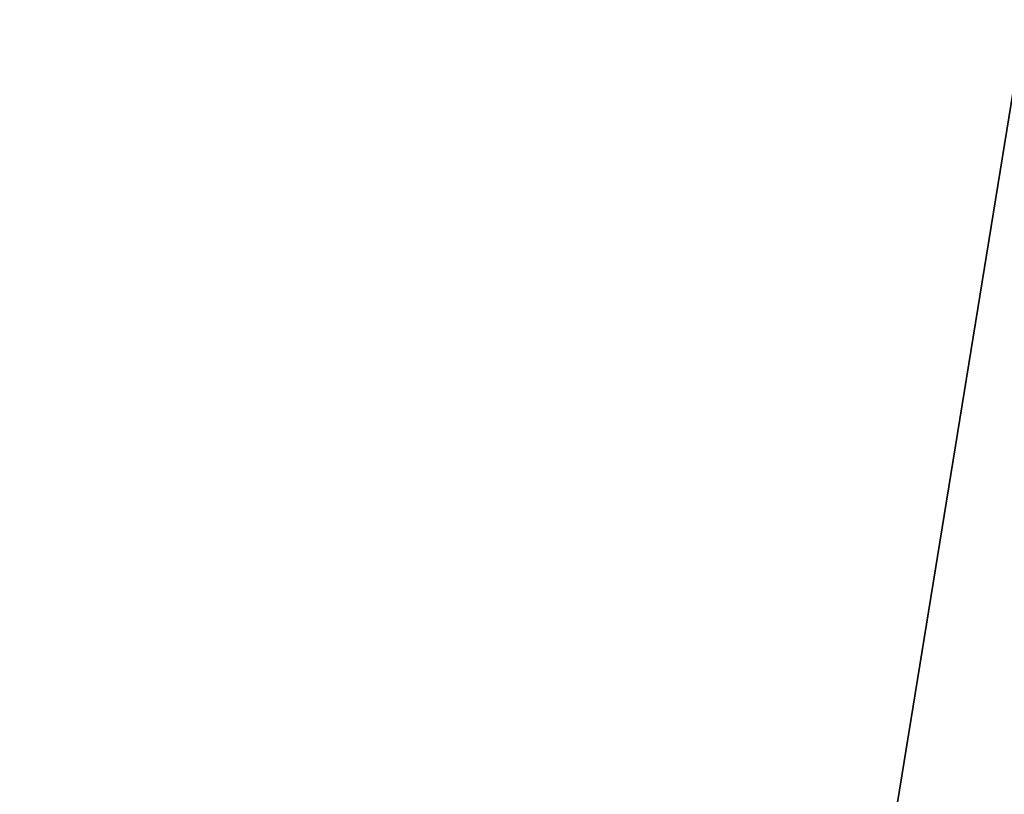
# Model space of a CAD drawing. Extents: x 0.1 to 7.1, y 0 to 16.2.
# Tile 409 of 656: x 0.31507 to 0.31699, y 0.19975 to 0.20126. Entities that reach past the tile are written whole.
import ezdxf

# ---------------------------------------------------------------- set-up
doc = ezdxf.new("R2010")
doc.units = 0
doc.header["$LTSCALE"] = 2.54
doc.layers.get('0').update_dxf_attribs({"color": 13, "linetype": 'CONTINUOUS'})

# ---------------------------------------------------------------- blocks, each defined once
blk = doc.blocks.new('DOZOWNIK_DO_MYD_A_FRIEGO_S')
at = {"color": 0}
blk.add_line((0.2879159, 0.022, 0.6382879), (0.3171456, 0.202, 0.5996003), dxfattribs=at)
blk.add_line((0.2879159, 0.022, 0.6382879), (0.3171456, 0.202, 0.5996003), dxfattribs=at)
mesh = blk.add_polyface(dxfattribs=at)
corners = [(0.3171456, 0.202, 0.5996003), (0.2879159, 0.022, 0.6382879), (0.2862363, 0.202, 0.6407668)]
mesh.append_faces([[corners[k] for k in face] for face in [(0, 1, 2)]], dxfattribs={"color": 0})
mesh = blk.add_polyface(dxfattribs=at)
corners = [(0.3171456, 0.202, 0.5996003), (0.3095815, 0.022, 0.6088862), (0.2879159, 0.022, 0.6382879)]
mesh.append_faces([[corners[k] for k in face] for face in [(0, 1, 2)]], dxfattribs={"color": 0})
mesh = blk.add_polyface(dxfattribs=at)
corners = [(0.2934858, 0.202, 6.5097099), (0.3052517, 0.022, 6.5255867), (0.325434, 0.202, 6.5500755)]
mesh.append_faces([[corners[k] for k in face] for face in [(0, 1, 2)]], dxfattribs={"color": 0})
mesh = blk.add_polyface(dxfattribs=at)
corners = [(0.325434, 0.202, 5.8899235), (0.3052517, 0.022, 5.9144127), (0.2934858, 0.202, 5.9302891)]
mesh.append_faces([[corners[k] for k in face] for face in [(0, 1, 2)]], dxfattribs={"color": 0})
mesh = blk.add_polyface(dxfattribs=at)
corners = [(0.301, 0.202, 1.2199997), (0.3239657, 0.022, 1.2483975), (0.3339663, 0.202, 1.2595381)]
mesh.append_faces([[corners[k] for k in face] for face in [(0, 1, 2)]], dxfattribs={"color": 0})
mesh = blk.add_polyface(dxfattribs=at)
corners = [(0.301, 0.202, 1.2199997), (0.301, 0.022, 1.2199997), (0.3239657, 0.022, 1.2483975)]
mesh.append_faces([[corners[k] for k in face] for face in [(0, 1, 2)]], dxfattribs={"color": 0})
mesh = blk.add_polyface(dxfattribs=at)
corners = [(0.325434, 0.202, 6.5500755), (0.3052517, 0.022, 6.5255867), (0.325434, 0.022, 6.5500755)]
mesh.append_faces([[corners[k] for k in face] for face in [(0, 1, 2)]], dxfattribs={"color": 0})
mesh = blk.add_polyface(dxfattribs=at)
corners = [(0.325434, 0.202, 5.8899235), (0.325434, 0.022, 5.8899235), (0.3052517, 0.022, 5.9144127)]
mesh.append_faces([[corners[k] for k in face] for face in [(0, 1, 2)]], dxfattribs={"color": 0})
mesh = blk.add_polyface(dxfattribs=at)
corners = [(0.3171456, 0.202, 0.5996003), (0.3171456, 0.022, 0.5996003), (0.3095815, 0.022, 0.6088862)]
mesh.append_faces([[corners[k] for k in face] for face in [(0, 1, 2)]], dxfattribs={"color": 0})

msp = doc.modelspace()

# ---------------------------------------------------------------- block references
at = {"color": 0}
msp.add_blockref('DOZOWNIK_DO_MYD_A_FRIEGO_S', (0, 0), dxfattribs=at)

doc.saveas('drawing.dxf')
